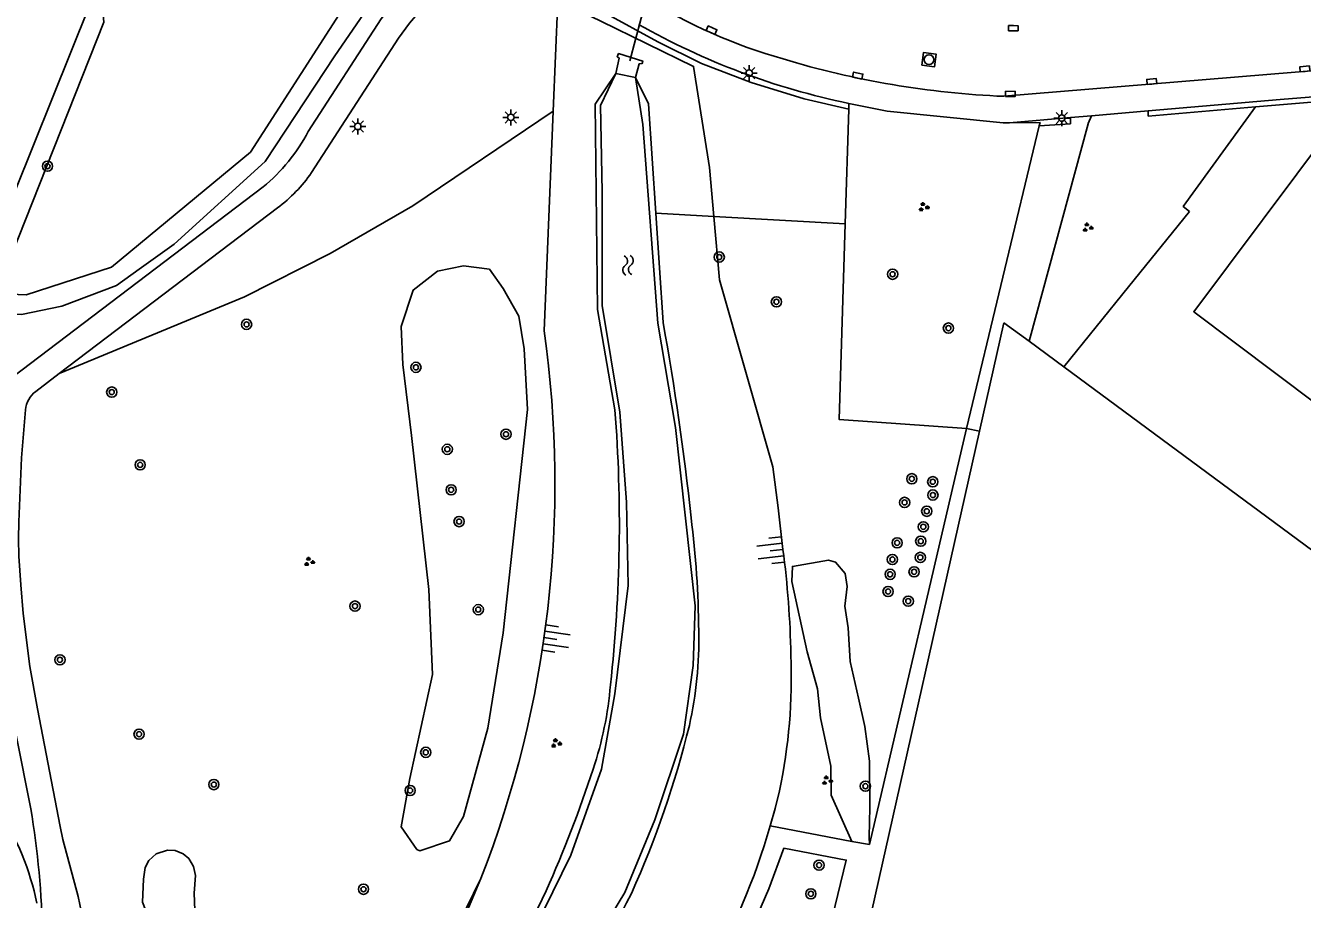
# Model space of a CAD drawing. Extents: x 136000 to 141014, y 402000 to 403500.
# Drawn here: x 138708.5 to 138808.4, y 402266.5 to 402334.9 of the extents above; entities that cross this region are included whole.
import ezdxf

# ---------------------------------------------------------------- set-up
doc = ezdxf.new("R2010")
doc.units = 0
for name, color, linetype in [('gg-afsc-draadraster', 7, 'Continuous'), ('gg-afsc-erfafscheiding', 7, 'Continuous'), ('gg-afsc-hekwerk', 7, 'Continuous'), ('gg-afsc-lijn draadraster', 7, 'Continuous'), ('gg-bbg-hoofdgebouw', 7, 'Continuous'), ('gg-knt-BGT kruinlijn', 7, 'Continuous'), ('gg-knt-bronhoudergrens', 7, 'Continuous'), ('gg-knt-verharding', 7, 'Continuous'), ('gg-kntw-bovenkant insteek waterloop', 7, 'Continuous'), ('gg-kntw-waterlijn', 7, 'Continuous'), ('gg-kwrk-duiker nz buis', 7, 'Continuous'), ('gg-kwrk-uitstroombak niveau min 01', 7, 'Continuous'), ('gt-grn-groengrens', 7, 'Continuous'), ('gt-grn-vlakafsluiter', 7, 'Continuous'), ('gt-symb-boom', 7, 'Continuous'), ('gt-symb-groenvak', 7, 'Continuous'), ('gt-symb-kolk', 7, 'Continuous'), ('gt-symb-lichtmast', 7, 'Continuous'), ('gt-symb-rioolschacht', 7, 'Continuous'), ('gt-symb-talud symbool', 7, 'Continuous'), ('gt-symb-watersymbool', 7, 'Continuous')]:
    doc.layers.add(name, color=color, linetype=linetype)

# ---------------------------------------------------------------- blocks, each defined once
blk = doc.blocks.new('gt0-KOLK')
at = {"layer": 'gt-symb-kolk'}
blk.add_lwpolyline([(0, 0), (0.375, 0), (0.375, 0.4), (-0.375, 0.4), (-0.375, 0), (0, 0)], dxfattribs=at)
blk = doc.blocks.new('gt0-LMAST')
at = {"layer": 'gt-symb-lichtmast'}
for p, q in [((-0.182, 0.173), (-0.447, 0.438)), ((-0.005, 0.246), (-0.005, 0.621)), ((0.172, 0.173), (0.437, 0.438)), ((-0.255, -0.004), (-0.63, -0.004)), ((-0.182, -0.181), (-0.447, -0.446)), ((-0.005, -0.254), (-0.005, -0.629)), ((0.437, -0.446), (0.172, -0.181)), ((0.245, -0.004), (0.62, -0.004))]:
    blk.add_line(p, q, dxfattribs=at)
blk.add_circle((-0.005, -0.004), 0.25, dxfattribs=at)
blk = doc.blocks.new('gt0-RS')
at = {"layer": 'gt-symb-rioolschacht'}
blk.add_lwpolyline([(-0.5, -0.5), (0.5, -0.5), (0.5, 0.5), (-0.5, 0.5)], close=True, dxfattribs=at)
blk.add_circle((0, 0), 0.375, dxfattribs=at)
blk = doc.blocks.new('gt0-GRVAK')
at = {"layer": 'gt-symb-groenvak'}
for p, q in [((-0.11, 0.189), (-0.228, 0.24)), ((-0.182, 0.153), (0.088, 0.153)), ((-0.091, 0.211), (-0.156, 0.322)), ((-0.047, 0.214), (-0.047, 0.393)), ((-0.004, 0.211), (0.061, 0.322)), ((0.015, 0.189), (0.133, 0.24)), ((0.262, -0.052), (0.197, 0.059)), ((0.305, -0.049), (0.305, 0.13)), ((0.349, -0.052), (0.414, 0.059)), ((-0.245, -0.228), (-0.363, -0.177)), ((-0.318, -0.264), (-0.047, -0.264)), ((-0.226, -0.206), (-0.291, -0.095)), ((-0.183, -0.203), (-0.183, -0.024)), ((-0.139, -0.206), (-0.074, -0.095)), ((-0.12, -0.228), (-0.002, -0.177)), ((0.243, -0.074), (0.125, -0.023)), ((0.17, -0.11), (0.441, -0.11)), ((0.368, -0.074), (0.486, -0.023))]:
    blk.add_line(p, q, dxfattribs=at)
blk = doc.blocks.new('gt0-BOOM')
at = {"layer": 'gt-symb-boom'}
for radius in [0.4, 0.2]:
    blk.add_circle((0, 0), radius, dxfattribs=at)
blk = doc.blocks.new('gt0-WA')
at = {"layer": 'gt-symb-watersymbool'}
for centre, start, end in [((-0.323, 0.022), 28.07249, 151.92751), ((0.427, 0.422), 208.07248, 331.92751), ((-0.323, -0.428), 28.07249, 151.92751), ((0.427, -0.028), 208.07248, 331.92751)]:
    blk.add_arc(centre, 0.425, start, end, dxfattribs=at)
blk = doc.blocks.new('gt0-TALUD_1')
at = {"layer": 'gt-symb-talud symbool'}
for p, q in [((-0.5, -2), (-0.5, 0)), ((0, -1), (0, 0)), ((-1, -1), (-1, 0)), ((0.5, -2), (0.5, 0)), ((1, -1), (1, 0))]:
    blk.add_line(p, q, dxfattribs=at)

msp = doc.modelspace()

# ---------------------------------------------------------------- linework, layer by layer
at = {"layer": 'gg-afsc-draadraster'}
msp.add_line((138789.721, 402308.195), (138787.01, 402310.197), dxfattribs=at)
msp.add_lwpolyline([(138847.167, 402264.813), (138845.068, 402267.545), (138836.866, 402273.366), (138789.721, 402308.195)], dxfattribs=at)
at = {"layer": 'gg-afsc-erfafscheiding'}
for p, q in [((138713.462, 402336.356), (138705.143, 402315.697)), ((138799.553, 402320.33), (138794.783, 402314.442))]:
    msp.add_line(p, q, dxfattribs=at)
msp.add_lwpolyline([(138804.714, 402328.512), (138799.054, 402320.734), (138799.553, 402320.33)], dxfattribs=at)
at = {"layer": 'gg-afsc-hekwerk'}
for p, q in [((138772.888, 402328.341), (138772.607, 402319.372)), ((138772.902, 402328.789), (138772.888, 402328.341)), ((138782.114, 402303.369), (138787.794, 402327.03))]:
    msp.add_line(p, q, dxfattribs=at)
for points in [[(138772.902, 402328.789), (138775.908, 402328.174), (138784.98, 402327.264), (138785.472, 402327.268)], [(138787.794, 402327.03), (138787.856, 402327.289), (138785.472, 402327.268)], [(138772.607, 402319.372), (138772.128, 402304.066), (138782.114, 402303.369)]]:
    msp.add_lwpolyline(points, dxfattribs=at)
msp.add_arc((138689.527, 402262.278), 20.231, 11.26954, 33.67074, dxfattribs=at)
at = {"layer": 'gg-afsc-lijn draadraster'}
msp.add_line((138789.721, 402308.195), (138787.01, 402310.197), dxfattribs=at)
msp.add_lwpolyline([(138847.167, 402264.813), (138845.068, 402267.545), (138836.866, 402273.366), (138789.721, 402308.195)], dxfattribs=at)
at = {"layer": 'gg-bbg-hoofdgebouw'}
msp.add_lwpolyline([(138819.726, 402320.083), (138826.663, 402314.881), (138815.87, 402300.479), (138799.884, 402312.492), (138810.668, 402326.878), (138817.341, 402321.872)], dxfattribs=at)
at = {"layer": 'gg-knt-BGT kruinlijn'}
for p, q in [((138749.053, 402310.986), (138749.771, 402328.175)), ((138737.089, 402251.525), (138744.117, 402268.167))]:
    msp.add_line(p, q, dxfattribs=at)
for points in [[(138749.771, 402328.175), (138750.133, 402336.842), (138753.485, 402335.211)], [(138753.485, 402335.211), (138760.749, 402331.675), (138761.996, 402323.766), (138762.342, 402319.943)], [(138762.342, 402319.943), (138762.79, 402314.988), (138766.938, 402300.375), (138767.38, 402297.144), (138767.743, 402293.904)], [(138767.473, 402275.031), (138767.13, 402273.648), (138766.751, 402272.276)]]:
    msp.add_lwpolyline(points, dxfattribs=at)
for centre, radius, start, end in [((138664.774, 402299.007), 85.126, 338.75907, 8.08934), ((138693.71, 402284.16), 74.671, 1.12882, 7.49804), ((138724.73, 402283.974), 43.669, 348.18318, 2.17503), ((138714.804, 402287.364), 54.093, 330.09433, 343.80446)]:
    msp.add_arc(centre, radius, start, end, dxfattribs=at)
at = {"layer": 'gg-knt-bronhoudergrens'}
for p, q in [((138785.035, 402311.627), (138783.126, 402303.141)), ((138787.01, 402310.197), (138785.035, 402311.627)), ((138783.126, 402303.141), (138767.094, 402231.863))]:
    msp.add_line(p, q, dxfattribs=at)
at = {"layer": 'gg-knt-verharding'}
for p, q in [((138785.028, 402329.338), (138810.044, 402331.41)), ((138810.218, 402329.374), (138806.64, 402329.078)), ((138791.872, 402327.815), (138796.326, 402328.196)), ((138796.326, 402328.196), (138806.64, 402329.078)), ((138785.472, 402327.268), (138790.231, 402327.675)), ((138790.231, 402327.675), (138791.872, 402327.815)), ((138727.065, 402322.251), (138707.454, 402307.374)), ((138711.116, 402307.656), (138728.194, 402320.613)), ((138709.28, 402306.263), (138711.116, 402307.656))]:
    msp.add_line(p, q, dxfattribs=at)
for points in [[(138730.601, 402326.592), (138736.302, 402335.407), (138737.475, 402336.868), (138738.746, 402338.245), (138739.569, 402339.007), (138742.108, 402341.121), (138743.58, 402342.495), (138743.915, 402342.72)], [(138730.867, 402323.371), (138737.66, 402333.896), (138738.524, 402335.058), (138739.47, 402336.153), (138740.223, 402336.893), (138743.454, 402339.668), (138744.894, 402341.006), (138745.41, 402341.663)], [(138712.999, 402264.894), (138712.605, 402266.753), (138711.411, 402271.224), (138711.182, 402272.231), (138709.417, 402281.433), (138708.828, 402284.737), (138708.312, 402288.891), (138708.106, 402291.136), (138707.958, 402293.386), (138707.934, 402294.72), (138707.965, 402296.053), (138708.164, 402301.065), (138708.49, 402304.831)], [(138708.892, 402273.626), (138707.748, 402279.37), (138706.765, 402285.143), (138706.508, 402286.915), (138706.102, 402291.005), (138705.951, 402293.319), (138705.929, 402294.704), (138706.161, 402301.278)]]:
    msp.add_lwpolyline(points, dxfattribs=at)
for centre, radius, start, end in [((138779.447, 402373.288), 42.661, 238.22482, 254.10101), ((138784.202, 402383.921), 56.278, 240.44844, 258.41734), ((138787.907, 402398.86), 69.581, 253.16918, 267.62865), ((138718.378, 402332.938), 13.772, 309.10679, 332.56353), ((138720.977, 402330.282), 12.065, 306.73785, 325.05546), ((138710.495, 402304.659), 2.012, 127.1353, 175.09577), ((138641.369, 402262.327), 68.462, 1.0673, 9.49984)]:
    msp.add_arc(centre, radius, start, end, dxfattribs=at)
at = {"layer": 'gg-kntw-bovenkant insteek waterloop'}
msp.add_line((138757.795, 402320.197), (138758.369, 402311.639), dxfattribs=at)
for points in [[(138754.599, 402304.82), (138753.246, 402312.664), (138753.042, 402328.715), (138754.664, 402331.125)], [(138756.202, 402330.821), (138757.22, 402328.754), (138757.795, 402320.197)], [(138745.837, 402260.577), (138747.61, 402263.853), (138749.214, 402267.215)]]:
    msp.add_lwpolyline(points, dxfattribs=at)
for centre, radius, start, end in [((138556.066, 402274.922), 205.608, 5.99111, 10.28697), ((138640, 402295.931), 114.943, 353.69964, 4.43534), ((138688.501, 402287.07), 72.649, 0.34413, 7.36456), ((138730.599, 402286.813), 30.558, 347.38336, 1.30018), ((138726.484, 402285.614), 27.86, 341.38897, 355.27022), ((138686.785, 402298.192), 75.815, 335.70916, 346.22376), ((138663.849, 402305.656), 93.621, 335.75763, 341.99865), ((138679.358, 402305.338), 85.594, 324.51439, 333.39348)]:
    msp.add_arc(centre, radius, start, end, dxfattribs=at)
at = {"layer": 'gg-kntw-waterlijn'}
for points in [[(138754.664, 402331.125), (138753.46, 402328.618), (138753.592, 402321.861), (138753.593, 402312.984), (138754.975, 402304.625), (138755.506, 402297.588), (138755.629, 402291.072), (138754.593, 402282.603), (138753.541, 402276.713), (138751.151, 402269.998), (138746.885, 402261.334)], [(138752.085, 402261.647), (138755.383, 402267.07), (138757.722, 402272.767), (138759.953, 402279.455), (138760.716, 402284.831), (138760.876, 402289.491), (138759.339, 402303.432), (138757.959, 402311.603), (138756.792, 402327.143), (138756.202, 402330.821)]]:
    msp.add_lwpolyline(points, dxfattribs=at)
at = {"layer": 'gg-kwrk-duiker nz buis'}
msp.add_line((138759.752, 402347.109), (138755.753, 402332.126), dxfattribs=at)
at = {"layer": 'gg-kwrk-uitstroombak niveau min 01'}
msp.add_line((138756.202, 402330.821), (138754.664, 402331.125), dxfattribs=at)
msp.add_lwpolyline([(138756.202, 402330.821), (138756.506, 402331.888), (138756.716, 402331.901), (138756.775, 402332.091), (138754.885, 402332.676), (138754.782, 402332.428), (138754.941, 402332.329), (138754.664, 402331.125)], dxfattribs=at)
at = {"layer": 'gt-grn-groengrens'}
for p, q in [((138811.556, 402329.084), (138804.714, 402328.512)), ((138762.342, 402319.943), (138757.795, 402320.197)), ((138772.607, 402319.372), (138762.342, 402319.943)), ((138774.525, 402270.818), (138782.114, 402303.369)), ((138782.114, 402303.369), (138783.126, 402303.141)), ((138766.751, 402272.276), (138773.137, 402271.049)), ((138773.137, 402271.049), (138774.525, 402270.818))]:
    msp.add_line(p, q, dxfattribs=at)
for points in [[(138706.781, 402315.4), (138705.62, 402314.674), (138705.33, 402313.948), (138708.523, 402313.803), (138715.199, 402315.98), (138726.086, 402324.979), (138735.23, 402339.204), (138737.552, 402341.526), (138740.545, 402343.888), (138725.795, 402354.299), (138722.167, 402355.896), (138714.474, 402336.591), (138714.619, 402335.14), (138706.781, 402315.4)], [(138742.609, 402343.571), (138737.169, 402339.048), (138732.694, 402332.507), (138727.243, 402324.245), (138720.122, 402317.787), (138717.378, 402315.833), (138715.603, 402314.541), (138711.326, 402312.927), (138708.179, 402312.281), (138704.192, 402312.358)], [(138753.764, 402335.897), (138757.955, 402333.593), (138761.364, 402331.911), (138765.261, 402330.428), (138769.4, 402329.144), (138772.888, 402328.341)], [(138711.116, 402307.656), (138725.624, 402313.645), (138732.311, 402317.041), (138738.796, 402320.775), (138749.771, 402328.175)], [(138804.714, 402328.512), (138796.326, 402327.794), (138796.326, 402328.196)], [(138791.872, 402327.815), (138791.625, 402327.204), (138791.622, 402327.193), (138787.01, 402310.197)], [(138787.794, 402327.03), (138790.231, 402327.199), (138790.231, 402327.675)], [(138739.093, 402270.448), (138739.342, 402270.329), (138741.665, 402271.125), (138742.748, 402273.021), (138744.644, 402279.927), (138745.862, 402287.374), (138747.757, 402304.842), (138747.486, 402309.581), (138747.08, 402312.154), (138745.862, 402314.32), (138744.779, 402315.81), (138742.748, 402316.081), (138740.718, 402315.675), (138738.822, 402314.185), (138737.875, 402311.342), (138738.01, 402308.363), (138738.687, 402302.811), (138740.041, 402290.76), (138740.312, 402284.125), (138738.552, 402276), (138737.875, 402272.209), (138739.093, 402270.448)], [(138774.525, 402270.818), (138774.48, 402271.422), (138774.551, 402273.718), (138774.509, 402277.345), (138774.156, 402280.061), (138773.666, 402282.274), (138772.994, 402285.126), (138772.833, 402287.761), (138772.58, 402289.472), (138772.774, 402290.993), (138772.61, 402292.025), (138771.856, 402292.907), (138771.317, 402293.055), (138768.48, 402292.573), (138768.43, 402291.391), (138769.64, 402285.906), (138770.439, 402283.001), (138770.68, 402280.733), (138771.481, 402276.945), (138771.503, 402274.69), (138773.137, 402271.049)], [(138717.625, 402266.312), (138724.654, 402248.457), (138728.886, 402253.78), (138724.925, 402257.009), (138721.826, 402263.021), (138721.673, 402267.019), (138721.794, 402268.391), (138721.633, 402269.098), (138721.249, 402269.723), (138720.805, 402270.107), (138720.2, 402270.349), (138719.595, 402270.389), (138718.707, 402270.107), (138718.122, 402269.582), (138717.839, 402269.017), (138717.718, 402268.109), (138717.625, 402266.312)], [(138749.086, 402241.505), (138764.258, 402234.908), (138772.701, 402269.605), (138767.82, 402270.529), (138766.633, 402267.363), (138763.334, 402259.711), (138761.619, 402258.787), (138758.717, 402259.051), (138749.086, 402241.505)], [(138725.471, 402242.63), (138726.444, 402241.852), (138733.862, 402251.254), (138740.59, 402261.448), (138742.42, 402264.703), (138744.117, 402268.167)]]:
    msp.add_lwpolyline(points, dxfattribs=at)
at = {"layer": 'gt-grn-vlakafsluiter'}
msp.add_line((138794.783, 402314.442), (138789.721, 402308.195), dxfattribs=at)

# ---------------------------------------------------------------- block references
at = {"layer": 'gt-symb-boom'}
for p in [(138710.2, 402323.873), (138762.761, 402316.77), (138776.324, 402315.424), (138767.232, 402313.27), (138725.779, 402311.504), (138780.685, 402311.211), (138739.03, 402308.143), (138715.231, 402306.207), (138746.075, 402302.908), (138741.484, 402301.733), (138717.453, 402300.515), (138777.825, 402299.428), (138779.463, 402299.196), (138741.782, 402298.567), (138779.475, 402298.156), (138777.262, 402297.581), (138778.991, 402296.89), (138742.402, 402296.081), (138778.725, 402295.673), (138776.675, 402294.419), (138778.525, 402294.546), (138776.303, 402293.113), (138778.49, 402293.278), (138776.128, 402291.956), (138778, 402292.153), (138775.968, 402290.611), (138777.549, 402289.86), (138734.261, 402289.47), (138743.907, 402289.194), (138711.179, 402285.272), (138717.366, 402279.454), (138739.794, 402278.034), (138723.219, 402275.51), (138738.574, 402275.048), (138774.19, 402275.385), (138770.565, 402269.211), (138734.927, 402267.327), (138769.928, 402266.972)]:
    msp.add_blockref('gt0-BOOM', p, dxfattribs=at)
at = {"layer": 'gt-symb-groenvak'}
for p in [(138778.736, 402320.679), (138791.563, 402319.08), (138730.663, 402292.938), (138749.986, 402278.74), (138771.181, 402275.831)]:
    msp.add_blockref('gt0-GRVAK', p, dxfattribs=at)
at = {"layer": 'gt-symb-kolk'}
for p, rotation in [((138762.076, 402334.324), -23.642501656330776), ((138785.767, 402334.865), 179.7708181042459), ((138773.556, 402330.765), -11.298700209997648), ((138808.59, 402331.29), 4.93498592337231), ((138796.607, 402330.297), 5.049166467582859), ((138785.537, 402329.33), -0.6302281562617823)]:
    msp.add_blockref('gt0-KOLK', p, dxfattribs=dict(at, rotation=rotation))
at = {"layer": 'gt-symb-lichtmast'}
for p in [(138765.107, 402331.152), (138746.458, 402327.696), (138789.56, 402327.642), (138734.483, 402326.988)]:
    msp.add_blockref('gt0-LMAST', p, dxfattribs=at)
at = {"layer": 'gt-symb-rioolschacht', "rotation": -7.992313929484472}
msp.add_blockref('gt0-RS', (138779.173, 402332.208), dxfattribs=at)
at = {"layer": 'gt-symb-talud symbool'}
for p, xscale, yscale, rotation in [((138767.743, 402293.904), 0.9996369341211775, 0.9996369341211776, -83.39396584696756), ((138749.05, 402287.006), 1.0001319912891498, 1.00013199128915, 81.83749053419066)]:
    msp.add_blockref('gt0-TALUD_1', p, dxfattribs=dict(at, xscale=xscale, yscale=yscale, rotation=rotation))
at = {"layer": 'gt-symb-watersymbool', "rotation": -84.89375828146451}
msp.add_blockref('gt0-WA', (138755.618, 402316.176), dxfattribs=at)

doc.saveas('drawing.dxf')
